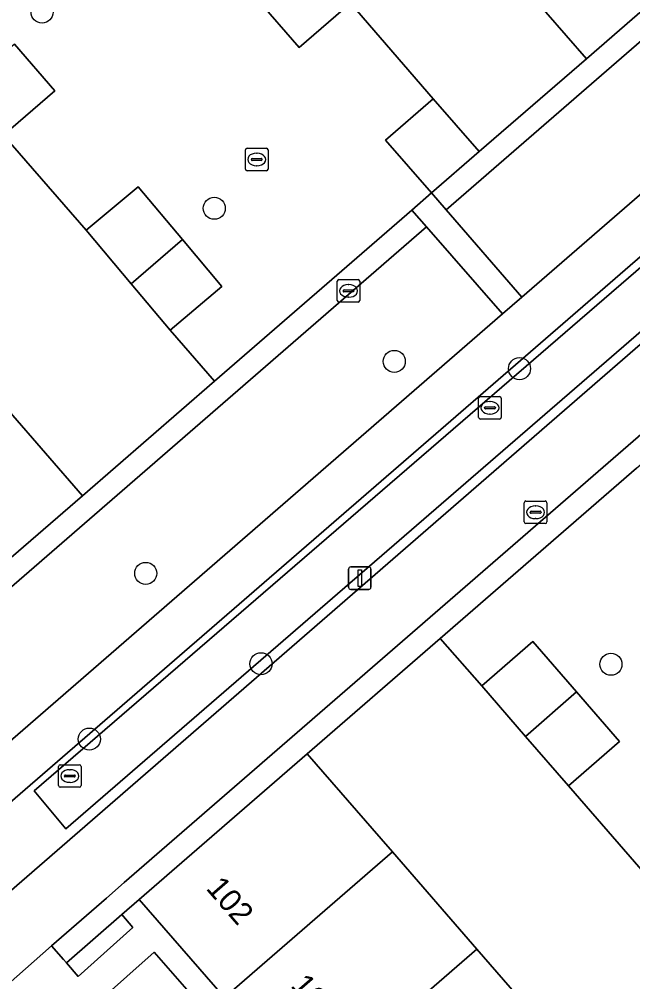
# Model space of a CAD drawing. Extents: x 155887 to 156869, y 383880 to 384678.
# Drawn here: x 156557.53 to 156584.72, y 384333.07 to 384375.74 of the extents above; entities that cross this region are included whole.
import ezdxf

# ---------------------------------------------------------------- set-up
doc = ezdxf.new("R2010")
doc.units = 0
for name, color, linetype in [('IMGEO_Boom', 7, 'Continuous'), ('IMGEO_Erf', 7, 'Continuous'), ('IMGEO_Fietspad_gesloten', 7, 'Continuous'), ('IMGEO_Greppel_droge_sloot', 7, 'Continuous'), ('IMGEO_Groenvoorziening', 7, 'Continuous'), ('IMGEO_Haag', 7, 'Continuous'), ('IMGEO_Kolk', 7, 'Continuous'), ('IMGEO_Lichtmast', 7, 'Continuous'), ('IMGEO_Muur', 7, 'Continuous'), ('IMGEO_Pand', 7, 'Continuous'), ('IMGEO_Pand_nummerreeks', 7, 'Continuous'), ('IMGEO_Rijbaan_lokaal_open', 7, 'Continuous'), ('IMGEO_Rioolput', 7, 'Continuous'), ('IMGEO_Voetpad_gesloten', 7, 'Continuous'), ('IMGEO_Voetpad_open', 7, 'Continuous')]:
    doc.layers.add(name, color=color, linetype=linetype)

msp = doc.modelspace()

# ---------------------------------------------------------------- linework, layer by layer
at = {"layer": 'IMGEO_Boom'}
for centre in [(156558.543, 384376.063), (156566.175, 384367.362), (156574.15, 384360.572), (156579.7, 384360.252), (156563.138, 384351.174), (156568.245, 384347.165), (156583.752, 384347.143), (156560.638, 384343.824)]:
    msp.add_circle(centre, 0.489, dxfattribs=at)
at = {"layer": 'IMGEO_Erf'}
for points in [[(156572.208, 384376.459), (156575.879, 384372.219), (156577.91, 384369.876), (156582.665, 384373.991), (156579.058, 384378.143)], [(156557.061, 384358.394), (156560.34, 384354.619), (156566.18, 384359.69), (156566.188, 384359.697), (156564.22, 384361.964), (156562.499, 384364.01), (156560.501, 384366.386), (156556.84, 384370.611)], [(156593.073, 384328.831), (156589.316, 384333.172), (156587.444, 384335.326), (156585.573, 384337.478), (156581.869, 384341.752), (156579.963, 384343.947), (156578.024, 384346.181), (156576.191, 384348.293), (156570.287, 384343.172), (156573.567, 384339.398), (156574.066, 384338.823), (156577.808, 384334.516), (156581.552, 384330.207)]]:
    msp.add_lwpolyline(points, dxfattribs=at)
at = {"layer": 'IMGEO_Fietspad_gesloten'}
for points in [[(156648.55, 384416.417), (156603.807, 384377.588), (156601.828, 384375.893), (156557.079, 384337.043), (156554.933, 384335.268), (156551.774, 384332.513), (156513.461, 384299.101), (156507.808, 384294.187), (156504.978, 384291.727), (156500, 384287.4), (156473.684, 384264.525)], [(156558.966, 384334.66), (156561.392, 384336.777), (156562.189, 384337.469), (156600.633, 384370.82), (156601.427, 384371.495), (156603.862, 384373.612), (156605.833, 384375.304), (156608.293, 384377.417), (156609.06, 384378.112), (156647.459, 384411.414)], [(156475.218, 384261.843), (156486.985, 384272.131), (156488.489, 384273.45), (156500, 384283.446), (156507.78, 384290.202), (156508.941, 384291.208), (156509.588, 384291.772), (156511.459, 384293.409), (156514.691, 384296.154), (156515.48, 384296.862), (156553.811, 384330.161), (156554.603, 384330.849), (156557.035, 384332.96), (156558.966, 384334.66)]]:
    msp.add_lwpolyline(points, dxfattribs=at)
at = {"layer": 'IMGEO_Greppel_droge_sloot'}
msp.add_lwpolyline([(156559.601, 384339.842), (156598.547, 384373.567), (156597.161, 384375.18), (156558.195, 384341.529)], close=True, dxfattribs=at)
at = {"layer": 'IMGEO_Groenvoorziening'}
for points in [[(156576.446, 384367.3), (156595.213, 384383.587), (156594.563, 384384.346), (156592.13, 384382.234), (156591.32, 384381.532), (156582.665, 384373.991), (156577.91, 384369.876), (156575.799, 384368.047)], [(156579.802, 384363.427), (156598.543, 384379.697), (156595.213, 384383.587), (156576.446, 384367.3)], [(156598.547, 384373.567), (156559.601, 384339.842), (156558.195, 384341.529), (156597.161, 384375.18)], [(156584.891, 384355.84), (156585.757, 384356.596), (156587.935, 384358.489), (156592.624, 384362.567), (156601.274, 384370.085), (156602.057, 384370.764), (156604.5, 384372.882), (156603.862, 384373.612), (156601.427, 384371.495), (156600.633, 384370.82), (156562.189, 384337.469), (156561.392, 384336.777), (156558.966, 384334.66), (156559.492, 384334.059), (156559.622, 384333.909), (156562.071, 384336.045), (156562.844, 384336.719), (156570.287, 384343.172), (156576.191, 384348.293)], [(156575.574, 384366.543), (156574.926, 384367.285), (156566.188, 384359.697), (156566.18, 384359.69), (156560.34, 384354.619), (156552.908, 384348.196), (156552.073, 384347.572), (156549.692, 384345.449), (156550.374, 384344.673)], [(156553.763, 384340.821), (156578.944, 384362.682), (156575.574, 384366.543), (156550.374, 384344.673)], [(156562.565, 384335.471), (156562.071, 384336.045), (156559.622, 384333.909), (156560.149, 384333.302)], [(156563.509, 384334.384), (156561.082, 384332.225), (156563.887, 384328.993), (156566.309, 384331.18)]]:
    msp.add_lwpolyline(points, close=True, dxfattribs=at)
for points in [[(156599.719, 384377.942), (156555.463, 384339.578)], [(156555.372, 384339.037), (156557.079, 384337.043), (156601.828, 384375.893)]]:
    msp.add_lwpolyline(points, dxfattribs=at)
at = {"layer": 'IMGEO_Haag'}
for points in [[(156576.446, 384367.3), (156595.213, 384383.587), (156594.563, 384384.346), (156592.13, 384382.234), (156591.32, 384381.532), (156582.665, 384373.991), (156577.91, 384369.876), (156575.799, 384368.047)], [(156584.891, 384355.84), (156585.757, 384356.596), (156587.935, 384358.489), (156592.624, 384362.567), (156601.274, 384370.085), (156602.057, 384370.764), (156604.5, 384372.882), (156603.862, 384373.612), (156601.427, 384371.495), (156600.633, 384370.82), (156562.189, 384337.469), (156561.392, 384336.777), (156558.966, 384334.66), (156559.492, 384334.059), (156559.622, 384333.909), (156562.071, 384336.045), (156562.844, 384336.719), (156570.287, 384343.172), (156576.191, 384348.293)], [(156575.574, 384366.543), (156574.926, 384367.285), (156566.188, 384359.697), (156566.18, 384359.69), (156560.34, 384354.619), (156552.908, 384348.196), (156552.073, 384347.572), (156549.692, 384345.449), (156550.374, 384344.673)]]:
    msp.add_lwpolyline(points, close=True, dxfattribs=at)
at = {"layer": 'IMGEO_Kolk'}
for p, q in [((156567.557, 384369.1), (156567.557, 384369.952)), ((156567.632, 384370.026), (156568.484, 384370.026)), ((156568.045, 384369.806), (156568.07, 384369.806)), ((156568.558, 384369.952), (156568.558, 384369.1)), ((156567.816, 384369.52), (156567.816, 384369.532)), ((156568.254, 384369.483), (156567.856, 384369.483)), ((156567.859, 384369.569), (156568.257, 384369.569)), ((156568.3, 384369.532), (156568.3, 384369.52)), ((156568.484, 384369.026), (156567.632, 384369.026)), ((156568.068, 384369.246), (156568.043, 384369.246)), ((156577.89, 384358.09), (156577.89, 384358.942)), ((156577.965, 384359.016), (156578.817, 384359.016)), ((156578.378, 384358.796), (156578.403, 384358.796)), ((156578.891, 384358.942), (156578.891, 384358.09)), ((156578.149, 384358.51), (156578.149, 384358.522)), ((156578.587, 384358.473), (156578.189, 384358.473)), ((156578.192, 384358.559), (156578.59, 384358.559)), ((156578.401, 384358.236), (156578.376, 384358.236)), ((156578.633, 384358.522), (156578.633, 384358.51)), ((156578.817, 384358.016), (156577.965, 384358.016)), ((156559.274, 384341.762), (156559.274, 384342.614)), ((156559.349, 384342.688), (156560.201, 384342.688)), ((156559.762, 384342.468), (156559.787, 384342.468)), ((156560.275, 384342.614), (156560.275, 384341.762)), ((156559.533, 384342.182), (156559.533, 384342.194)), ((156559.971, 384342.145), (156559.573, 384342.145)), ((156559.576, 384342.231), (156559.974, 384342.231)), ((156560.017, 384342.194), (156560.017, 384342.182)), ((156560.201, 384341.688), (156559.349, 384341.688)), ((156559.785, 384341.908), (156559.76, 384341.908))]:
    msp.add_line(p, q, dxfattribs=at)
for points in [[(156567.557, 384369.1), (156567.557, 384369.952)], [(156567.632, 384370.026), (156568.484, 384370.026)], [(156568.558, 384369.952), (156568.558, 384369.1)], [(156568.484, 384369.026), (156567.632, 384369.026)], [(156577.89, 384358.09), (156577.89, 384358.942)], [(156577.965, 384359.016), (156578.817, 384359.016)], [(156578.891, 384358.942), (156578.891, 384358.09)], [(156578.817, 384358.016), (156577.965, 384358.016)], [(156559.274, 384341.762), (156559.274, 384342.614)], [(156559.349, 384342.688), (156560.201, 384342.688)], [(156560.275, 384342.614), (156560.275, 384341.762)], [(156560.201, 384341.688), (156559.349, 384341.688)]]:
    msp.add_lwpolyline(points, dxfattribs=at)
for centre, radius, start, end in [((156567.634, 384369.95), 0.0765, 91.552, 178.448), ((156567.634, 384369.95), 0.0765, 91.552, 178.448), ((156568.482, 384369.95), 0.0765, 1.552, 88.448), ((156568.482, 384369.95), 0.0765, 1.552, 88.448), ((156567.856, 384369.529), 0.0403, 85.8775, 175.7526), ((156567.853, 384369.519), 0.0366, 178.938, 274.7102), ((156568.257, 384369.526), 0.043, 264.8664, 352.4533), ((156568.261, 384369.531), 0.0386, 1.7309, 96.639), ((156567.634, 384369.102), 0.0765, 181.552, 268.448), ((156567.634, 384369.102), 0.0765, 181.552, 268.448), ((156568.482, 384369.102), 0.0765, 271.552, 358.448), ((156568.482, 384369.102), 0.0765, 271.552, 358.448), ((156577.967, 384358.94), 0.0765, 91.552, 178.448), ((156577.967, 384358.94), 0.0765, 91.552, 178.448), ((156578.815, 384358.94), 0.0765, 1.552, 88.448), ((156578.815, 384358.94), 0.0765, 1.552, 88.448), ((156578.189, 384358.519), 0.0403, 85.8775, 175.7526), ((156578.186, 384358.509), 0.0366, 178.938, 274.7102), ((156578.59, 384358.516), 0.043, 264.8664, 352.4533), ((156578.594, 384358.521), 0.0386, 1.7309, 96.639), ((156577.967, 384358.092), 0.0765, 181.552, 268.448), ((156577.967, 384358.092), 0.0765, 181.552, 268.448), ((156578.815, 384358.092), 0.0765, 271.552, 358.448), ((156578.815, 384358.092), 0.0765, 271.552, 358.448), ((156559.351, 384342.612), 0.0765, 91.552, 178.448), ((156559.351, 384342.612), 0.0765, 91.552, 178.448), ((156560.199, 384342.612), 0.0765, 1.552, 88.448), ((156560.199, 384342.612), 0.0765, 1.552, 88.448), ((156559.573, 384342.191), 0.0403, 85.8775, 175.7526), ((156559.57, 384342.181), 0.0366, 178.938, 274.7102), ((156559.974, 384342.188), 0.043, 264.8664, 352.4533), ((156559.978, 384342.193), 0.0386, 1.7309, 96.639), ((156559.351, 384341.764), 0.0765, 181.552, 268.448), ((156559.351, 384341.764), 0.0765, 181.552, 268.448), ((156560.199, 384341.764), 0.0765, 271.552, 358.448), ((156560.199, 384341.764), 0.0765, 271.552, 358.448)]:
    msp.add_arc(centre, radius, start, end, dxfattribs=at)
for centre, major_axis, ratio, start_param, end_param in [((156568.044, 384369.526), (-0.387, 0.002), 0.722429, 4.712389, 7.853982), ((156568.069, 384369.526), (-0.39, 0.002), 0.717154, 1.570796, 4.712389), ((156578.377, 384358.516), (-0.387, 0.002), 0.722429, 4.712389, 7.853982), ((156578.402, 384358.516), (-0.39, 0.002), 0.717154, 1.570796, 4.712389), ((156559.761, 384342.188), (-0.387, 0.002), 0.722429, 4.712389, 7.853982), ((156559.786, 384342.188), (-0.39, 0.002), 0.717154, 1.570796, 4.712389)]:
    msp.add_ellipse(centre, major_axis=major_axis, ratio=ratio, start_param=start_param, end_param=end_param, dxfattribs=at)
at = {"layer": 'IMGEO_Lichtmast'}
for p, q in [((156572.127, 384350.562), (156572.127, 384351.362)), ((156572.127, 384351.362), (156572.127, 384350.562)), ((156572.227, 384351.462), (156573.017, 384351.462)), ((156573.017, 384351.462), (156572.227, 384351.462)), ((156573.117, 384351.362), (156573.117, 384350.562)), ((156573.117, 384350.562), (156573.117, 384351.362)), ((156573.017, 384350.462), (156572.227, 384350.462)), ((156572.227, 384350.462), (156573.017, 384350.462))]:
    msp.add_line(p, q, dxfattribs=at)
msp.add_lwpolyline([(156572.547, 384351.337), (156572.697, 384351.337), (156572.697, 384350.587), (156572.547, 384350.587), (156572.547, 384351.337)], dxfattribs=at)
for centre, start, end in [((156572.227, 384351.362), 90, 180), ((156572.227, 384351.362), 90, 180), ((156573.017, 384351.362), 0, 90), ((156573.017, 384351.362), 360, 90), ((156572.227, 384350.562), 180, 270), ((156572.227, 384350.562), 180, 270), ((156573.017, 384350.562), 270, 0), ((156573.017, 384350.562), 270, 0)]:
    msp.add_arc(centre, 0.1, start, end, dxfattribs=at)
at = {"layer": 'IMGEO_Muur'}
for points in [[(156577.91, 384369.876), (156582.665, 384373.991)], [(156560.34, 384354.619), (156566.18, 384359.69)], [(156576.191, 384348.293), (156570.287, 384343.172)]]:
    msp.add_lwpolyline(points, dxfattribs=at)
at = {"layer": 'IMGEO_Pand'}
for points in [[(156591.32, 384381.532), (156587.468, 384385.966), (156580.478, 384379.897), (156578.8, 384378.44), (156579.058, 384378.143), (156582.665, 384373.991)], [(156568.063, 384376.661), (156569.941, 384374.494), (156572.208, 384376.459), (156570.328, 384378.628)], [(156557.326, 384374.635), (156555.061, 384372.667), (156556.84, 384370.611), (156559.109, 384372.574)], [(156577.91, 384369.876), (156575.879, 384372.219), (156573.768, 384370.39), (156575.799, 384368.047)], [(156562.499, 384364.01), (156564.764, 384365.978), (156562.797, 384368.317), (156560.501, 384366.386)], [(156562.499, 384364.01), (156564.22, 384361.964), (156566.516, 384363.895), (156564.764, 384365.978)], [(156556.619, 384358.903), (156549.202, 384352.461), (156552.908, 384348.196), (156560.34, 384354.619), (156557.061, 384358.394)], [(156582.228, 384345.915), (156580.289, 384348.148), (156578.024, 384346.181), (156579.963, 384343.947)], [(156582.228, 384345.915), (156579.963, 384343.947), (156581.869, 384341.752), (156584.134, 384343.719)], [(156574.066, 384338.823), (156573.567, 384339.398), (156570.287, 384343.172), (156562.844, 384336.719), (156566.63, 384332.362)], [(156574.066, 384338.823), (156566.63, 384332.362), (156570.371, 384328.055), (156577.808, 384334.516)], [(156581.552, 384330.207), (156577.808, 384334.516), (156570.371, 384328.055), (156574.116, 384323.746)]]:
    msp.add_lwpolyline(points, close=True, dxfattribs=at)
at = {"layer": 'IMGEO_Rijbaan_lokaal_open'}
for points in [[(156557.326, 384374.635), (156559.109, 384372.574), (156556.84, 384370.611), (156560.501, 384366.386), (156562.797, 384368.317), (156564.764, 384365.978), (156566.516, 384363.895), (156564.22, 384361.964), (156566.188, 384359.697), (156574.926, 384367.285), (156575.799, 384368.047), (156573.768, 384370.39), (156575.879, 384372.219), (156572.208, 384376.459), (156569.941, 384374.494), (156568.063, 384376.661), (156566.146, 384378.872), (156568.413, 384380.837), (156564.734, 384385.083), (156562.478, 384383.105), (156560.595, 384385.252), (156558.551, 384387.583), (156560.807, 384389.561), (156557.272, 384393.64)], [(156584.891, 384355.84), (156576.191, 384348.293), (156578.024, 384346.181), (156580.289, 384348.148), (156582.228, 384345.915), (156584.134, 384343.719), (156581.869, 384341.752), (156585.573, 384337.478)]]:
    msp.add_lwpolyline(points, dxfattribs=at)
at = {"layer": 'IMGEO_Rioolput'}
for p, q in [((156571.698, 384364.2), (156572.55, 384364.2)), ((156571.623, 384363.274), (156571.623, 384364.126)), ((156571.925, 384363.743), (156572.323, 384363.743)), ((156572.111, 384363.98), (156572.136, 384363.98)), ((156572.624, 384364.126), (156572.624, 384363.274)), ((156571.882, 384363.694), (156571.882, 384363.706)), ((156572.32, 384363.657), (156571.922, 384363.657)), ((156572.134, 384363.42), (156572.109, 384363.42)), ((156572.366, 384363.706), (156572.366, 384363.694)), ((156572.55, 384363.2), (156571.698, 384363.2)), ((156579.986, 384354.383), (156580.838, 384354.383)), ((156579.911, 384353.457), (156579.911, 384354.309)), ((156580.213, 384353.926), (156580.611, 384353.926)), ((156580.399, 384354.163), (156580.424, 384354.163)), ((156580.912, 384354.309), (156580.912, 384353.457)), ((156580.17, 384353.877), (156580.17, 384353.889)), ((156580.608, 384353.84), (156580.21, 384353.84)), ((156580.422, 384353.603), (156580.397, 384353.603)), ((156580.654, 384353.889), (156580.654, 384353.877)), ((156580.838, 384353.383), (156579.986, 384353.383))]:
    msp.add_line(p, q, dxfattribs=at)
for points in [[(156571.698, 384364.2), (156572.55, 384364.2)], [(156571.623, 384363.274), (156571.623, 384364.126)], [(156572.624, 384364.126), (156572.624, 384363.274)], [(156572.55, 384363.2), (156571.698, 384363.2)], [(156579.986, 384354.383), (156580.838, 384354.383)], [(156579.911, 384353.457), (156579.911, 384354.309)], [(156580.912, 384354.309), (156580.912, 384353.457)], [(156580.838, 384353.383), (156579.986, 384353.383)]]:
    msp.add_lwpolyline(points, dxfattribs=at)
for centre, radius, start, end in [((156571.7, 384364.124), 0.0765, 91.552, 178.448), ((156571.7, 384364.124), 0.0765, 91.552, 178.448), ((156572.548, 384364.124), 0.0765, 1.552, 88.448), ((156572.548, 384364.124), 0.0765, 1.552, 88.448), ((156571.922, 384363.703), 0.0403, 85.8775, 175.7526), ((156572.327, 384363.705), 0.0386, 1.7309, 96.639), ((156571.919, 384363.693), 0.0366, 178.938, 274.7102), ((156572.323, 384363.7), 0.043, 264.8664, 352.4533), ((156571.7, 384363.276), 0.0765, 181.552, 268.448), ((156571.7, 384363.276), 0.0765, 181.552, 268.448), ((156572.548, 384363.276), 0.0765, 271.552, 358.448), ((156572.548, 384363.276), 0.0765, 271.552, 358.448), ((156579.988, 384354.307), 0.0765, 91.552, 178.448), ((156579.988, 384354.307), 0.0765, 91.552, 178.448), ((156580.836, 384354.307), 0.0765, 1.552, 88.448), ((156580.836, 384354.307), 0.0765, 1.552, 88.448), ((156580.21, 384353.886), 0.0403, 85.8775, 175.7526), ((156580.615, 384353.888), 0.0386, 1.7309, 96.639), ((156580.207, 384353.876), 0.0366, 178.938, 274.7102), ((156580.611, 384353.883), 0.043, 264.8664, 352.4533), ((156579.988, 384353.459), 0.0765, 181.552, 268.448), ((156579.988, 384353.459), 0.0765, 181.552, 268.448), ((156580.836, 384353.459), 0.0765, 271.552, 358.448), ((156580.836, 384353.459), 0.0765, 271.552, 358.448)]:
    msp.add_arc(centre, radius, start, end, dxfattribs=at)
for centre, major_axis, ratio, start_param, end_param in [((156572.11, 384363.7), (-0.387, 0.002), 0.722429, 4.712389, 7.853982), ((156572.135, 384363.7), (-0.39, 0.002), 0.717154, 1.570796, 4.712389), ((156580.398, 384353.883), (-0.387, 0.002), 0.722429, 4.712389, 7.853982), ((156580.423, 384353.883), (-0.39, 0.002), 0.717154, 1.570796, 4.712389)]:
    msp.add_ellipse(centre, major_axis=major_axis, ratio=ratio, start_param=start_param, end_param=end_param, dxfattribs=at)
at = {"layer": 'IMGEO_Voetpad_gesloten'}
msp.add_lwpolyline([(156645.359, 384420.378), (156626.631, 384404.101), (156625.693, 384403.286), (156600.546, 384381.431), (156598.543, 384379.697), (156579.802, 384363.427), (156578.944, 384362.682), (156553.763, 384340.821), (156551.693, 384339.037), (156548.518, 384336.271), (156532.232, 384322.082), (156531.31, 384321.278), (156510.173, 384302.862), (156511.511, 384301.331), (156549.833, 384334.752), (156552.702, 384337.254), (156555.433, 384339.564), (156555.463, 384339.578), (156599.719, 384377.942), (156602.187, 384380.108), (156602.253, 384380.125), (156646.409, 384418.594)], dxfattribs=at)
at = {"layer": 'IMGEO_Voetpad_open'}
for points in [[(156578.944, 384362.682), (156579.802, 384363.427), (156576.446, 384367.3), (156575.799, 384368.047), (156574.926, 384367.285), (156575.574, 384366.543)], [(156563.887, 384328.993), (156561.082, 384332.225), (156563.509, 384334.384), (156566.309, 384331.18)]]:
    msp.add_lwpolyline(points, close=True, dxfattribs=at)
msp.add_lwpolyline([(156566.63, 384332.362), (156562.844, 384336.719), (156562.071, 384336.045), (156562.565, 384335.471), (156560.149, 384333.302), (156559.622, 384333.909), (156559.492, 384334.059), (156558.966, 384334.66), (156557.035, 384332.96)], dxfattribs=at)

# ---------------------------------------------------------------- texts
at = {"layer": 'IMGEO_Pand_nummerreeks'}
for s, p in [('102', (156565.773, 384337.19)), ('100', (156569.523, 384332.874))]:
    msp.add_text(s, height=1, rotation=310.9855, dxfattribs=at).set_placement(p)

doc.saveas('drawing.dxf')
